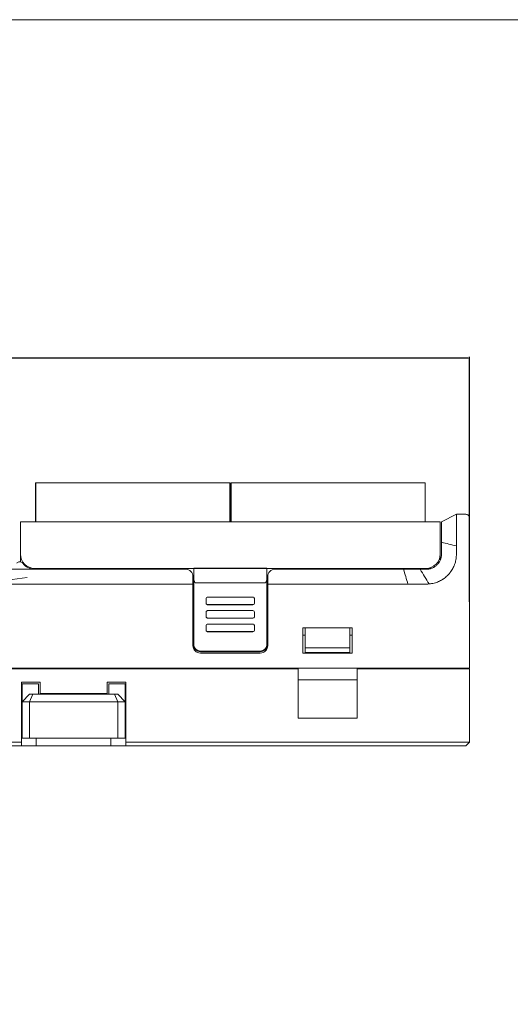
# Model space of a CAD drawing. Header units: millimetres. Extents: x -1114 to 1396, y -630 to 631.
# Tile 265 of 656: x -894 to -828, y 499 to 631. Entities that reach past the tile are written whole.
import ezdxf

# ---------------------------------------------------------------- set-up
doc = ezdxf.new("R2010")
doc.units = ezdxf.units.MM
doc.header["$MEASUREMENT"] = 0
doc.dimstyles.get("Standard").update_dxf_attribs({"dimtxt": 3.5, "dimasz": 0.18, "dimexe": 0.18, "dimexo": 0.0625, "dimgap": 0.09, "dimtad": 0, "dimtih": 1, "dimtoh": 1, "dimdec": 4, "dimzin": 0, "dimdsep": 46, "dimtxsty": 'Standard', "dimcen": 0.09, "dimadec": 0, "dimazin": 0, "dimtfac": 1, "dimtdec": 4, "dimtofl": 0, "dimtmove": 0, "dimatfit": 3, "dimfxl": 0, "dimtolj": 1, "dimtzin": 0, "dimarcsym": 0})

# ---------------------------------------------------------------- blocks, each defined once
blk = doc.blocks.new('*D1')
at = {"color": 0, "lineweight": -2}
for p, q in [((-995.89, 553.17), (-995.89, 585.64)), ((-995.71, 585.46), (-926.07, 585.46)), ((-834.07, 585.46), (-903.72, 585.46)), ((-833.89, 552.83), (-833.89, 585.64))]:
    blk.add_line(p, q, dxfattribs=at)
at = {"color": 0}
for points in [[(-995.71, 585.49), (-995.71, 585.43), (-995.89, 585.46)], [(-834.07, 585.43), (-834.07, 585.49), (-833.89, 585.46)]]:
    blk.add_solid(points, dxfattribs=at)
at = {"layer": 'Defpoints', "color": 0}
for p in [(-833.89, 585.46), (-995.89, 553.11), (-833.89, 552.77)]:
    blk.add_point(p, dxfattribs=at)
at = {"color": 0, "insert": (-914.89, 585.46), "char_height": 3.5, "attachment_point": 5}
blk.add_mtext('\\A1;162.0%%p1.0', dxfattribs=at)

msp = doc.modelspace()

# ---------------------------------------------------------------- linework, layer by layer
at = {"lineweight": 18}
for points, knots in [([(1038.9843, -629.7647), (1038.9843, -629.7647), (-1111.4882, -629.7647), (-1111.4882, -629.7647), (-1111.4882, -629.7647), (-1111.4882, -629.7647), (-1111.4882, 630.7883), (-1111.4882, 630.7883), (-1111.4882, 630.7883), (-1111.4882, 630.7883), (1038.9843, 630.7883), (1038.9843, 630.7883)], [0, 0, 0, 0, 0.33333333, 0.33333333, 0.33333333, 0.33333333, 0.66666667, 0.66666667, 0.66666667, 0.66666667, 1, 1, 1, 1]), ([(-835.6394, 561.569), (-835.6379, 561.6153), (-835.6376, 561.6614), (-835.6381, 561.7074), (-835.6381, 561.7074), (-835.6383, 561.7304), (-835.6389, 561.7533), (-835.6393, 561.7762), (-835.6393, 561.7762), (-835.6397, 561.7991), (-835.64, 561.8219), (-835.6404, 561.8447), (-835.6404, 561.8447), (-835.6416, 561.9359), (-835.6423, 562.0264), (-835.6425, 562.1163), (-835.6425, 562.1163), (-835.6427, 562.2061), (-835.6426, 562.2952), (-835.6423, 562.3836), (-835.6423, 562.3836), (-835.6422, 562.4278), (-835.642, 562.4718), (-835.6418, 562.5157), (-835.6418, 562.5157), (-835.6417, 562.5376), (-835.6416, 562.5595), (-835.6415, 562.5813), (-835.6415, 562.5813), (-835.6414, 562.603), (-835.6412, 562.6247), (-835.6411, 562.6462), (-835.6411, 562.6462), (-835.6407, 562.7322), (-835.6403, 562.8162), (-835.6401, 562.8981), (-835.6401, 562.8981), (-835.6398, 562.9801), (-835.6397, 563.0601), (-835.6398, 563.138), (-835.6398, 563.138), (-835.6399, 563.2159), (-835.6401, 563.2919), (-835.6405, 563.3657), (-835.6405, 563.3657), (-835.6407, 563.4026), (-835.6409, 563.4392), (-835.6411, 563.4748), (-835.6411, 563.4748), (-835.6414, 563.5105), (-835.6416, 563.5453), (-835.6419, 563.5794), (-835.6419, 563.5794), (-835.6424, 563.6476), (-835.643, 563.7126), (-835.6434, 563.7745), (-835.6434, 563.7745), (-835.6438, 563.8364), (-835.644, 563.8952), (-835.6439, 563.9509), (-835.6439, 563.9509), (-835.6438, 563.9787), (-835.6437, 564.0058), (-835.6434, 564.0321), (-835.6434, 564.0321), (-835.6433, 564.0452), (-835.6431, 564.0581), (-835.6429, 564.0709), (-835.6429, 564.0709), (-835.6427, 564.0836), (-835.6424, 564.0962), (-835.6422, 564.1085), (-835.6422, 564.1085), (-835.6414, 564.1578), (-835.641, 564.2031), (-835.641, 564.2445), (-835.641, 564.2445), (-835.6409, 564.2859), (-835.6411, 564.3235), (-835.6413, 564.3572), (-835.6413, 564.3572), (-835.6415, 564.3909), (-835.6417, 564.4208), (-835.6414, 564.4467), (-835.6414, 564.4467), (-835.6413, 564.4597), (-835.6411, 564.4717), (-835.6407, 564.4827), (-835.6407, 564.4827), (-835.6403, 564.4937), (-835.6398, 564.5037), (-835.639, 564.5126), (-835.639, 564.5126), (-835.6383, 564.5216), (-835.6373, 564.5294), (-835.636, 564.5362), (-835.636, 564.5362), (-835.6353, 564.5396), (-835.6346, 564.5428), (-835.6338, 564.5457), (-835.6338, 564.5457), (-835.6329, 564.5485), (-835.632, 564.5512), (-835.631, 564.5535)], [0, 0, 0, 0, 0.03846154, 0.03846154, 0.03846154, 0.03846154, 0.07692308, 0.07692308, 0.07692308, 0.07692308, 0.11538462, 0.11538462, 0.11538462, 0.11538462, 0.15384615, 0.15384615, 0.15384615, 0.15384615, 0.19230769, 0.19230769, 0.19230769, 0.19230769, 0.23076923, 0.23076923, 0.23076923, 0.23076923, 0.26923077, 0.26923077, 0.26923077, 0.26923077, 0.30769231, 0.30769231, 0.30769231, 0.30769231, 0.34615385, 0.34615385, 0.34615385, 0.34615385, 0.38461538, 0.38461538, 0.38461538, 0.38461538, 0.42307692, 0.42307692, 0.42307692, 0.42307692, 0.46153846, 0.46153846, 0.46153846, 0.46153846, 0.5, 0.5, 0.5, 0.5, 0.53846154, 0.53846154, 0.53846154, 0.53846154, 0.57692308, 0.57692308, 0.57692308, 0.57692308, 0.61538462, 0.61538462, 0.61538462, 0.61538462, 0.65384615, 0.65384615, 0.65384615, 0.65384615, 0.69230769, 0.69230769, 0.69230769, 0.69230769, 0.73076923, 0.73076923, 0.73076923, 0.73076923, 0.76923077, 0.76923077, 0.76923077, 0.76923077, 0.80769231, 0.80769231, 0.80769231, 0.80769231, 0.84615385, 0.84615385, 0.84615385, 0.84615385, 0.88461538, 0.88461538, 0.88461538, 0.88461538, 0.92307692, 0.92307692, 0.92307692, 0.92307692, 0.96153846, 0.96153846, 0.96153846, 0.96153846, 1, 1, 1, 1]), ([(-833.8944, 564.069), (-833.8944, 564.2016), (-833.9471, 564.3288), (-834.0409, 564.4226), (-834.0409, 564.4226), (-834.1346, 564.5163), (-834.2618, 564.569), (-834.3944, 564.569)], [0, 0, 0, 0, 0.5, 0.5, 0.5, 0.5, 1, 1, 1, 1]), ([(-837.6411, 561.3779), (-837.6411, 561.5408), (-837.6411, 561.7036), (-837.6411, 561.8641), (-837.6411, 561.8641), (-837.6411, 561.9042), (-837.6411, 561.9442), (-837.6411, 561.984), (-837.6411, 561.984), (-837.6411, 562.0238), (-837.6411, 562.0635), (-837.6411, 562.103), (-837.6411, 562.103), (-837.6411, 562.1228), (-837.6411, 562.1425), (-837.6411, 562.1622), (-837.6411, 562.1622), (-837.6411, 562.1818), (-837.6411, 562.2013), (-837.6411, 562.2206), (-837.6411, 562.2206), (-837.6411, 562.2592), (-837.6411, 562.2972), (-837.6411, 562.3345), (-837.6411, 562.3345), (-837.6411, 562.4093), (-837.6411, 562.4817), (-837.6411, 562.5517), (-837.6411, 562.5517), (-837.6411, 562.6218), (-837.6411, 562.6896), (-837.6411, 562.755), (-837.6411, 562.755), (-837.6411, 562.7714), (-837.6411, 562.7876), (-837.6411, 562.8037), (-837.6411, 562.8037), (-837.6411, 562.8198), (-837.6411, 562.8357), (-837.6411, 562.8514), (-837.6411, 562.8514), (-837.6411, 562.8829), (-837.6411, 562.9134), (-837.6411, 562.9431), (-837.6411, 562.9431), (-837.6411, 563.0023), (-837.6411, 563.058), (-837.6411, 563.11), (-837.6411, 563.11), (-837.6411, 563.1621), (-837.6411, 563.2106), (-837.6411, 563.2553), (-837.6411, 563.2553), (-837.6411, 563.2665), (-837.6411, 563.2775), (-837.6411, 563.2882), (-837.6411, 563.2882), (-837.6411, 563.2988), (-837.6411, 563.3092), (-837.6411, 563.3193), (-837.6411, 563.3193), (-837.6411, 563.3395), (-837.6411, 563.3585), (-837.6411, 563.3763), (-837.6411, 563.3763), (-837.6411, 563.412), (-837.6411, 563.443), (-837.6411, 563.4692), (-837.6411, 563.4692), (-837.6411, 563.4823), (-837.6411, 563.4943), (-837.6411, 563.5049), (-837.6411, 563.5049), (-837.6411, 563.5155), (-837.6411, 563.5246), (-837.6411, 563.5323), (-837.6411, 563.5323), (-837.6411, 563.5361), (-837.6411, 563.5396), (-837.6411, 563.5427), (-837.6411, 563.5427), (-837.6411, 563.5458), (-837.6411, 563.5486), (-837.6411, 563.5511), (-837.6411, 563.5511), (-837.6411, 563.5561), (-837.6411, 563.5598), (-837.6411, 563.5626), (-837.6411, 563.5626), (-837.6411, 563.5682), (-837.6411, 563.5699), (-837.6411, 563.57), (-837.6411, 563.57), (-837.6411, 563.57), (-837.6411, 563.5631), (-837.6411, 563.5657)], [0, 0, 0, 0, 0.04166667, 0.04166667, 0.04166667, 0.04166667, 0.08333333, 0.08333333, 0.08333333, 0.08333333, 0.125, 0.125, 0.125, 0.125, 0.16666667, 0.16666667, 0.16666667, 0.16666667, 0.20833333, 0.20833333, 0.20833333, 0.20833333, 0.25, 0.25, 0.25, 0.25, 0.29166667, 0.29166667, 0.29166667, 0.29166667, 0.33333333, 0.33333333, 0.33333333, 0.33333333, 0.375, 0.375, 0.375, 0.375, 0.41666667, 0.41666667, 0.41666667, 0.41666667, 0.45833333, 0.45833333, 0.45833333, 0.45833333, 0.5, 0.5, 0.5, 0.5, 0.54166667, 0.54166667, 0.54166667, 0.54166667, 0.58333333, 0.58333333, 0.58333333, 0.58333333, 0.625, 0.625, 0.625, 0.625, 0.66666667, 0.66666667, 0.66666667, 0.66666667, 0.70833333, 0.70833333, 0.70833333, 0.70833333, 0.75, 0.75, 0.75, 0.75, 0.79166667, 0.79166667, 0.79166667, 0.79166667, 0.83333333, 0.83333333, 0.83333333, 0.83333333, 0.875, 0.875, 0.875, 0.875, 0.91666667, 0.91666667, 0.91666667, 0.91666667, 0.95833333, 0.95833333, 0.95833333, 0.95833333, 1, 1, 1, 1]), ([(-835.6419, 560.3281), (-835.6437, 560.0927), (-835.6404, 559.8572), (-835.6401, 559.6218), (-835.6401, 559.6218), (-835.6398, 559.3864), (-835.6425, 559.151), (-835.6566, 558.9159)], [0, 0, 0, 0, 0.5, 0.5, 0.5, 0.5, 1, 1, 1, 1]), ([(-894.0191, 559.2188), (-894.0191, 558.7149), (-893.8189, 558.2316), (-893.4626, 557.8753), (-893.4626, 557.8753), (-893.1063, 557.519), (-892.623, 557.3188), (-892.1191, 557.3188)], [0, 0, 0, 0, 0.5, 0.5, 0.5, 0.5, 1, 1, 1, 1]), ([(-837.6411, 559.219), (-837.6411, 559.0869), (-837.654, 558.9571), (-837.6794, 558.8294), (-837.6794, 558.8294), (-837.6921, 558.7655), (-837.7079, 558.7022), (-837.7269, 558.6394), (-837.7269, 558.6394), (-837.7364, 558.608), (-837.7467, 558.5767), (-837.7579, 558.5456), (-837.7579, 558.5456), (-837.769, 558.5146), (-837.7808, 558.4839), (-837.7933, 558.4537), (-837.7933, 558.4537), (-837.8434, 558.3326), (-837.9048, 558.2178), (-837.9773, 558.1091), (-837.9773, 558.1091), (-837.9954, 558.082), (-838.0142, 558.0552), (-838.0338, 558.0288), (-838.0338, 558.0288), (-838.0436, 558.0156), (-838.0535, 558.0025), (-838.0636, 557.9895), (-838.0636, 557.9895), (-838.0738, 557.9765), (-838.0841, 557.9636), (-838.0945, 557.9509), (-838.0945, 557.9509), (-838.1363, 557.8999), (-838.1803, 557.8514), (-838.2264, 557.8053), (-838.2264, 557.8053), (-838.2724, 557.7592), (-838.3206, 557.7154), (-838.371, 557.6741), (-838.371, 557.6741), (-838.4213, 557.6327), (-838.4737, 557.5937), (-838.5283, 557.5571), (-838.5283, 557.5571), (-838.5556, 557.5389), (-838.5836, 557.5211), (-838.6118, 557.5042), (-838.6118, 557.5042), (-838.64, 557.4873), (-838.6685, 557.4711), (-838.6974, 557.4557), (-838.6974, 557.4557), (-838.7551, 557.4248), (-838.814, 557.3969), (-838.8741, 557.3719), (-838.8741, 557.3719), (-838.9342, 557.347), (-838.9955, 557.3249), (-839.0581, 557.3059), (-839.0581, 557.3059), (-839.0893, 557.2963), (-839.1209, 557.2876), (-839.1528, 557.2795), (-839.1528, 557.2795), (-839.1847, 557.2715), (-839.2169, 557.2642), (-839.2492, 557.2578), (-839.2492, 557.2578), (-839.2815, 557.2513), (-839.3139, 557.2457), (-839.3464, 557.2408), (-839.3464, 557.2408), (-839.3789, 557.236), (-839.4114, 557.232), (-839.4441, 557.2287), (-839.4441, 557.2287), (-839.5094, 557.2223), (-839.5751, 557.219), (-839.6411, 557.219)], [0, 0, 0, 0, 0.05, 0.05, 0.05, 0.05, 0.1, 0.1, 0.1, 0.1, 0.15, 0.15, 0.15, 0.15, 0.2, 0.2, 0.2, 0.2, 0.25, 0.25, 0.25, 0.25, 0.3, 0.3, 0.3, 0.3, 0.35, 0.35, 0.35, 0.35, 0.4, 0.4, 0.4, 0.4, 0.45, 0.45, 0.45, 0.45, 0.5, 0.5, 0.5, 0.5, 0.55, 0.55, 0.55, 0.55, 0.6, 0.6, 0.6, 0.6, 0.65, 0.65, 0.65, 0.65, 0.7, 0.7, 0.7, 0.7, 0.75, 0.75, 0.75, 0.75, 0.8, 0.8, 0.8, 0.8, 0.85, 0.85, 0.85, 0.85, 0.9, 0.9, 0.9, 0.9, 0.95, 0.95, 0.95, 0.95, 1, 1, 1, 1]), ([(-893.7191, 558.0188), (-893.8135, 558.1447), (-893.9617, 558.2188), (-894.1191, 558.2188), (-894.1191, 558.2188), (-894.2765, 558.2188), (-894.4247, 558.1447), (-894.5191, 558.0188)], [0, 0, 0, 0, 0.5, 0.5, 0.5, 0.5, 1, 1, 1, 1]), ([(-838.6172, 555.3522), (-838.4164, 555.4054), (-838.2222, 555.4735), (-838.0344, 555.5558), (-838.0344, 555.5558), (-837.8466, 555.6382), (-837.6652, 555.7349), (-837.4904, 555.8464), (-837.4904, 555.8464), (-837.4686, 555.8603), (-837.4468, 555.8745), (-837.4252, 555.8889), (-837.4252, 555.8889), (-837.4036, 555.9032), (-837.3822, 555.9178), (-837.3609, 555.9326), (-837.3609, 555.9326), (-837.3184, 555.962), (-837.2766, 555.9923), (-837.2355, 556.0232), (-837.2355, 556.0232), (-837.1532, 556.0852), (-837.0736, 556.15), (-836.9968, 556.2177), (-836.9968, 556.2177), (-836.843, 556.3531), (-836.7, 556.5), (-836.5678, 556.6587), (-836.5678, 556.6587), (-836.5348, 556.6983), (-836.5025, 556.7387), (-836.4708, 556.7799), (-836.4708, 556.7799), (-836.4392, 556.821), (-836.4084, 556.8627), (-836.3785, 556.9049), (-836.3785, 556.9049), (-836.3187, 556.9892), (-836.2625, 557.0753), (-836.2098, 557.1633), (-836.2098, 557.1633), (-836.157, 557.2513), (-836.1078, 557.3411), (-836.0622, 557.4328), (-836.0622, 557.4328), (-836.0165, 557.5245), (-835.9744, 557.618), (-835.9356, 557.7134), (-835.9356, 557.7134), (-835.9162, 557.761), (-835.8977, 557.8091), (-835.8801, 557.8577), (-835.8801, 557.8577), (-835.8624, 557.9063), (-835.8456, 557.9554), (-835.8298, 558.0048), (-835.8298, 558.0048), (-835.7982, 558.1036), (-835.7705, 558.2032), (-835.747, 558.3036), (-835.747, 558.3036), (-835.7234, 558.404), (-835.704, 558.5052), (-835.6889, 558.6073), (-835.6889, 558.6073), (-835.6737, 558.7093), (-835.6629, 558.8122), (-835.6566, 558.9159)], [0, 0, 0, 0, 0.05882353, 0.05882353, 0.05882353, 0.05882353, 0.11764706, 0.11764706, 0.11764706, 0.11764706, 0.17647059, 0.17647059, 0.17647059, 0.17647059, 0.23529412, 0.23529412, 0.23529412, 0.23529412, 0.29411765, 0.29411765, 0.29411765, 0.29411765, 0.35294118, 0.35294118, 0.35294118, 0.35294118, 0.41176471, 0.41176471, 0.41176471, 0.41176471, 0.47058824, 0.47058824, 0.47058824, 0.47058824, 0.52941176, 0.52941176, 0.52941176, 0.52941176, 0.58823529, 0.58823529, 0.58823529, 0.58823529, 0.64705882, 0.64705882, 0.64705882, 0.64705882, 0.70588235, 0.70588235, 0.70588235, 0.70588235, 0.76470588, 0.76470588, 0.76470588, 0.76470588, 0.82352941, 0.82352941, 0.82352941, 0.82352941, 0.88235294, 0.88235294, 0.88235294, 0.88235294, 0.94117647, 0.94117647, 0.94117647, 0.94117647, 1, 1, 1, 1]), ([(-893.1191, 557.2188), (-893.4524, 557.2188), (-893.7858, 557.2188), (-894.1191, 557.2188), (-894.1191, 557.2188), (-894.4524, 557.2188), (-894.7858, 557.2188), (-895.1191, 557.2188)], [0, 0, 0, 0, 0.5, 0.5, 0.5, 0.5, 1, 1, 1, 1]), ([(-859.9163, 557.219), (-860.1816, 557.219), (-860.4359, 557.1136), (-860.6234, 556.9261), (-860.6234, 556.9261), (-860.811, 556.7386), (-860.9163, 556.4842), (-860.9163, 556.219)], [0, 0, 0, 0, 0.5, 0.5, 0.5, 0.5, 1, 1, 1, 1]), ([(-842.7257, 557.219), (-842.607, 557.219), (-842.4883, 557.219), (-842.3696, 557.219), (-842.3696, 557.219), (-842.2427, 557.219), (-842.1157, 557.219), (-841.9888, 557.219), (-841.9888, 557.219), (-841.8619, 557.219), (-841.735, 557.219), (-841.6081, 557.219)], [0, 0, 0, 0, 0.33333333, 0.33333333, 0.33333333, 0.33333333, 0.66666667, 0.66666667, 0.66666667, 0.66666667, 1, 1, 1, 1]), ([(-841.6081, 557.219), (-841.5489, 557.219), (-841.4897, 557.219), (-841.4304, 557.219), (-841.4304, 557.219), (-841.3669, 557.219), (-841.3033, 557.219), (-841.2398, 557.219), (-841.2398, 557.219), (-841.1762, 557.219), (-841.1126, 557.219), (-841.0491, 557.219)], [0, 0, 0, 0, 0.33333333, 0.33333333, 0.33333333, 0.33333333, 0.66666667, 0.66666667, 0.66666667, 0.66666667, 1, 1, 1, 1]), ([(-841.0491, 557.219), (-840.9897, 557.219), (-840.9304, 557.219), (-840.871, 557.219), (-840.871, 557.219), (-840.8075, 557.219), (-840.744, 557.219), (-840.6805, 557.219), (-840.6805, 557.219), (-840.617, 557.219), (-840.5536, 557.219), (-840.4901, 557.219)], [0, 0, 0, 0, 0.33333333, 0.33333333, 0.33333333, 0.33333333, 0.66666667, 0.66666667, 0.66666667, 0.66666667, 1, 1, 1, 1]), ([(-893.1191, 555.219), (-893.4524, 555.219), (-893.7858, 555.219), (-894.1191, 555.219), (-894.1191, 555.219), (-894.4524, 555.219), (-894.7858, 555.219), (-895.1191, 555.219)], [0, 0, 0, 0, 0.5, 0.5, 0.5, 0.5, 1, 1, 1, 1]), ([(-870.8163, 555.9637), (-870.8157, 555.9336), (-870.8151, 555.9034), (-870.8129, 555.8733), (-870.8129, 555.8733), (-870.8108, 555.8445), (-870.8073, 555.8158), (-870.8026, 555.7872), (-870.8026, 555.7872), (-870.7981, 555.7597), (-870.7925, 555.7323), (-870.7855, 555.7052), (-870.7855, 555.7052), (-870.7788, 555.679), (-870.7708, 555.6532), (-870.7615, 555.6275), (-870.7615, 555.6275), (-870.7416, 555.5725), (-870.7155, 555.5186), (-870.6774, 555.4715), (-870.6774, 555.4715), (-870.6673, 555.459), (-870.6563, 555.447), (-870.6443, 555.436), (-870.6443, 555.436), (-870.6335, 555.4261), (-870.6217, 555.417), (-870.609, 555.4088), (-870.609, 555.4088), (-870.595, 555.3998), (-870.5797, 555.392), (-870.5633, 555.3874), (-870.5633, 555.3874), (-870.5482, 555.3832), (-870.5323, 555.3817), (-870.5163, 555.3803)], [0, 0, 0, 0, 0.11111111, 0.11111111, 0.11111111, 0.11111111, 0.22222222, 0.22222222, 0.22222222, 0.22222222, 0.33333333, 0.33333333, 0.33333333, 0.33333333, 0.44444444, 0.44444444, 0.44444444, 0.44444444, 0.55555556, 0.55555556, 0.55555556, 0.55555556, 0.66666667, 0.66666667, 0.66666667, 0.66666667, 0.77777778, 0.77777778, 0.77777778, 0.77777778, 0.88888889, 0.88888889, 0.88888889, 0.88888889, 1, 1, 1, 1]), ([(-861.3163, 555.3802), (-861.2995, 555.3802), (-861.2832, 555.3829), (-861.2675, 555.388), (-861.2675, 555.388), (-861.2518, 555.393), (-861.2374, 555.4001), (-861.2239, 555.4086), (-861.2239, 555.4086), (-861.2171, 555.4128), (-861.2106, 555.4174), (-861.2045, 555.4223), (-861.2045, 555.4223), (-861.1983, 555.4271), (-861.1924, 555.4321), (-861.1868, 555.4374), (-861.1868, 555.4374), (-861.1755, 555.4479), (-861.1652, 555.4591), (-861.1557, 555.4709), (-861.1557, 555.4709), (-861.1461, 555.4827), (-861.1373, 555.495), (-861.1293, 555.5075), (-861.1293, 555.5075), (-861.1212, 555.52), (-861.1138, 555.5328), (-861.107, 555.5458), (-861.107, 555.5458), (-861.0933, 555.5718), (-861.0817, 555.5986), (-861.0717, 555.626), (-861.0717, 555.626), (-861.0616, 555.6535), (-861.0534, 555.6812), (-861.0464, 555.709), (-861.0464, 555.709), (-861.0395, 555.7369), (-861.0339, 555.7649), (-861.0294, 555.7931), (-861.0294, 555.7931), (-861.0206, 555.8494), (-861.0163, 555.9063), (-861.0163, 555.9637)], [0, 0, 0, 0, 0.09090909, 0.09090909, 0.09090909, 0.09090909, 0.18181818, 0.18181818, 0.18181818, 0.18181818, 0.27272727, 0.27272727, 0.27272727, 0.27272727, 0.36363636, 0.36363636, 0.36363636, 0.36363636, 0.45454545, 0.45454545, 0.45454545, 0.45454545, 0.54545455, 0.54545455, 0.54545455, 0.54545455, 0.63636364, 0.63636364, 0.63636364, 0.63636364, 0.72727273, 0.72727273, 0.72727273, 0.72727273, 0.81818182, 0.81818182, 0.81818182, 0.81818182, 0.90909091, 0.90909091, 0.90909091, 0.90909091, 1, 1, 1, 1]), ([(-842.1378, 555.219), (-842.1378, 555.219), (-842.1378, 555.219), (-842.1378, 555.219), (-842.1378, 555.219), (-841.6658, 555.219), (-841.1956, 555.2189), (-840.7247, 555.2191)], [0, 0, 0, 0, 0.5, 0.5, 0.5, 0.5, 1, 1, 1, 1]), ([(-840.7247, 555.2191), (-840.7247, 555.2191), (-840.7246, 555.2191), (-840.7246, 555.2191), (-840.7246, 555.2191), (-840.4892, 555.2192), (-840.2537, 555.2184), (-840.0183, 555.2197)], [0, 0, 0, 0, 0.5, 0.5, 0.5, 0.5, 1, 1, 1, 1]), ([(-840.0183, 555.2197), (-840.0183, 555.2197), (-840.0183, 555.2197), (-840.0183, 555.2197), (-840.0183, 555.2197), (-839.7829, 555.2211), (-839.5471, 555.2117), (-839.3124, 555.232)], [0, 0, 0, 0, 0.5, 0.5, 0.5, 0.5, 1, 1, 1, 1]), ([(-839.3124, 555.232), (-839.3124, 555.232), (-839.3124, 555.232), (-839.3124, 555.232), (-839.3124, 555.232), (-839.0777, 555.2523), (-838.8448, 555.2919), (-838.6172, 555.3522)], [0, 0, 0, 0, 0.5, 0.5, 0.5, 0.5, 1, 1, 1, 1]), ([(-868.9625, 553.4723), (-869.0155, 553.4723), (-869.0664, 553.4512), (-869.1039, 553.4138), (-869.1039, 553.4138), (-869.1414, 553.3763), (-869.1625, 553.3255), (-869.1625, 553.2726)], [0, 0, 0, 0, 0.5, 0.5, 0.5, 0.5, 1, 1, 1, 1]), ([(-869.1625, 552.6734), (-869.1625, 552.6204), (-869.1414, 552.5696), (-869.1039, 552.5322), (-869.1039, 552.5322), (-869.0664, 552.4947), (-869.0155, 552.4737), (-868.9625, 552.4737)], [0, 0, 0, 0, 0.5, 0.5, 0.5, 0.5, 1, 1, 1, 1]), ([(-869.1625, 552.6567), (-869.1625, 552.6037), (-869.1414, 552.5529), (-869.1039, 552.5155), (-869.1039, 552.5155), (-869.0664, 552.478), (-869.0155, 552.457), (-868.9625, 552.457)], [0, 0, 0, 0, 0.5, 0.5, 0.5, 0.5, 1, 1, 1, 1]), ([(-862.6877, 553.2726), (-862.6877, 553.3255), (-862.7088, 553.3763), (-862.7463, 553.4138), (-862.7463, 553.4138), (-862.7838, 553.4512), (-862.8347, 553.4723), (-862.8877, 553.4723)], [0, 0, 0, 0, 0.5, 0.5, 0.5, 0.5, 1, 1, 1, 1]), ([(-862.8877, 552.4737), (-862.8347, 552.4737), (-862.7838, 552.4947), (-862.7463, 552.5322), (-862.7463, 552.5322), (-862.7088, 552.5696), (-862.6877, 552.6204), (-862.6877, 552.6734)], [0, 0, 0, 0, 0.5, 0.5, 0.5, 0.5, 1, 1, 1, 1]), ([(-868.9625, 551.6653), (-869.0155, 551.6653), (-869.0664, 551.6443), (-869.1039, 551.6068), (-869.1039, 551.6068), (-869.1414, 551.5694), (-869.1625, 551.5186), (-869.1625, 551.4656)], [0, 0, 0, 0, 0.5, 0.5, 0.5, 0.5, 1, 1, 1, 1]), ([(-862.6877, 551.4656), (-862.6877, 551.5186), (-862.7088, 551.5694), (-862.7463, 551.6068), (-862.7463, 551.6068), (-862.7838, 551.6443), (-862.8347, 551.6653), (-862.8877, 551.6653)], [0, 0, 0, 0, 0.5, 0.5, 0.5, 0.5, 1, 1, 1, 1]), ([(-869.1625, 550.8664), (-869.1625, 550.8135), (-869.1414, 550.7627), (-869.1039, 550.7252), (-869.1039, 550.7252), (-869.0664, 550.6877), (-869.0155, 550.6667), (-868.9625, 550.6667)], [0, 0, 0, 0, 0.5, 0.5, 0.5, 0.5, 1, 1, 1, 1]), ([(-869.1625, 550.8498), (-869.1625, 550.7968), (-869.1414, 550.746), (-869.1039, 550.7085), (-869.1039, 550.7085), (-869.0664, 550.6711), (-869.0155, 550.65), (-868.9625, 550.65)], [0, 0, 0, 0, 0.5, 0.5, 0.5, 0.5, 1, 1, 1, 1]), ([(-868.9625, 549.8584), (-869.0155, 549.8584), (-869.0664, 549.8373), (-869.1039, 549.7999), (-869.1039, 549.7999), (-869.1414, 549.7624), (-869.1625, 549.7116), (-869.1625, 549.6587)], [0, 0, 0, 0, 0.5, 0.5, 0.5, 0.5, 1, 1, 1, 1]), ([(-862.8877, 550.6667), (-862.8347, 550.6667), (-862.7838, 550.6877), (-862.7463, 550.7252), (-862.7463, 550.7252), (-862.7088, 550.7627), (-862.6877, 550.8135), (-862.6877, 550.8664)], [0, 0, 0, 0, 0.5, 0.5, 0.5, 0.5, 1, 1, 1, 1]), ([(-862.6877, 549.6587), (-862.6877, 549.7116), (-862.7088, 549.7624), (-862.7463, 549.7999), (-862.7463, 549.7999), (-862.7838, 549.8373), (-862.8347, 549.8584), (-862.8877, 549.8584)], [0, 0, 0, 0, 0.5, 0.5, 0.5, 0.5, 1, 1, 1, 1]), ([(-869.1625, 549.0595), (-869.1625, 549.0065), (-869.1414, 548.9557), (-869.1039, 548.9183), (-869.1039, 548.9183), (-869.0664, 548.8808), (-869.0155, 548.8598), (-868.9625, 548.8598)], [0, 0, 0, 0, 0.5, 0.5, 0.5, 0.5, 1, 1, 1, 1]), ([(-869.1625, 549.0428), (-869.1625, 548.9898), (-869.1414, 548.939), (-869.1039, 548.9016), (-869.1039, 548.9016), (-869.0664, 548.8641), (-869.0155, 548.8431), (-868.9625, 548.8431)], [0, 0, 0, 0, 0.5, 0.5, 0.5, 0.5, 1, 1, 1, 1]), ([(-862.8877, 548.8598), (-862.8347, 548.8598), (-862.7838, 548.8808), (-862.7463, 548.9183), (-862.7463, 548.9183), (-862.7088, 548.9557), (-862.6877, 549.0065), (-862.6877, 549.0595)], [0, 0, 0, 0, 0.5, 0.5, 0.5, 0.5, 1, 1, 1, 1]), ([(-869.9163, 546.2351), (-869.9758, 546.2351), (-870.0342, 546.241), (-870.0917, 546.2524), (-870.0917, 546.2524), (-870.1204, 546.2581), (-870.1489, 546.2652), (-870.1772, 546.2737), (-870.1772, 546.2737), (-870.2054, 546.2823), (-870.2335, 546.2923), (-870.2607, 546.3036), (-870.2607, 546.3036), (-870.3152, 546.3261), (-870.3669, 546.3537), (-870.4158, 546.3862), (-870.4158, 546.3862), (-870.428, 546.3944), (-870.4401, 546.4028), (-870.4519, 546.4116), (-870.4519, 546.4116), (-870.4638, 546.4204), (-870.4755, 546.4295), (-870.487, 546.4389), (-870.487, 546.4389), (-870.5099, 546.4577), (-870.5317, 546.4775), (-870.5525, 546.4982), (-870.5525, 546.4982), (-870.594, 546.5396), (-870.6313, 546.5848), (-870.6642, 546.6339), (-870.6642, 546.6339), (-870.6724, 546.6461), (-870.6804, 546.6587), (-870.688, 546.6714), (-870.688, 546.6714), (-870.6956, 546.684), (-870.7029, 546.6969), (-870.7098, 546.7098), (-870.7098, 546.7098), (-870.7237, 546.7358), (-870.7363, 546.7622), (-870.7475, 546.7892), (-870.7475, 546.7892), (-870.7588, 546.8163), (-870.7687, 546.8438), (-870.7772, 546.8719), (-870.7772, 546.8719), (-870.7815, 546.886), (-870.7855, 546.9002), (-870.7891, 546.9145), (-870.7891, 546.9145), (-870.7927, 546.9288), (-870.796, 546.9433), (-870.7989, 546.9578), (-870.7989, 546.9578), (-870.8105, 547.0159), (-870.8163, 547.0746), (-870.8163, 547.1339)], [0, 0, 0, 0, 0.06666667, 0.06666667, 0.06666667, 0.06666667, 0.13333333, 0.13333333, 0.13333333, 0.13333333, 0.2, 0.2, 0.2, 0.2, 0.26666667, 0.26666667, 0.26666667, 0.26666667, 0.33333333, 0.33333333, 0.33333333, 0.33333333, 0.4, 0.4, 0.4, 0.4, 0.46666667, 0.46666667, 0.46666667, 0.46666667, 0.53333333, 0.53333333, 0.53333333, 0.53333333, 0.6, 0.6, 0.6, 0.6, 0.66666667, 0.66666667, 0.66666667, 0.66666667, 0.73333333, 0.73333333, 0.73333333, 0.73333333, 0.8, 0.8, 0.8, 0.8, 0.86666667, 0.86666667, 0.86666667, 0.86666667, 0.93333333, 0.93333333, 0.93333333, 0.93333333, 1, 1, 1, 1]), ([(-861.0163, 547.1339), (-861.0163, 547.0746), (-861.0222, 547.0162), (-861.0336, 546.9588), (-861.0336, 546.9588), (-861.0393, 546.9301), (-861.0464, 546.9017), (-861.055, 546.8734), (-861.055, 546.8734), (-861.0635, 546.8452), (-861.0736, 546.8172), (-861.0848, 546.79), (-861.0848, 546.79), (-861.1074, 546.7356), (-861.135, 546.684), (-861.1676, 546.6351), (-861.1676, 546.6351), (-861.1758, 546.6229), (-861.1843, 546.6109), (-861.1931, 546.5991), (-861.1931, 546.5991), (-861.2018, 546.5872), (-861.211, 546.5755), (-861.2204, 546.564), (-861.2204, 546.564), (-861.2392, 546.5411), (-861.259, 546.5193), (-861.2797, 546.4986), (-861.2797, 546.4986), (-861.3212, 546.4572), (-861.3665, 546.42), (-861.4156, 546.3871), (-861.4156, 546.3871), (-861.4279, 546.3789), (-861.4404, 546.3709), (-861.4531, 546.3633), (-861.4531, 546.3633), (-861.4658, 546.3557), (-861.4787, 546.3484), (-861.4917, 546.3415), (-861.4917, 546.3415), (-861.5176, 546.3276), (-861.5441, 546.3151), (-861.5712, 546.3039), (-861.5712, 546.3039), (-861.5982, 546.2927), (-861.6258, 546.2828), (-861.654, 546.2742), (-861.654, 546.2742), (-861.668, 546.2699), (-861.6823, 546.266), (-861.6966, 546.2623), (-861.6966, 546.2623), (-861.7109, 546.2587), (-861.7255, 546.2555), (-861.74, 546.2526), (-861.74, 546.2526), (-861.7981, 546.241), (-861.8569, 546.2351), (-861.9163, 546.2351)], [0, 0, 0, 0, 0.06666667, 0.06666667, 0.06666667, 0.06666667, 0.13333333, 0.13333333, 0.13333333, 0.13333333, 0.2, 0.2, 0.2, 0.2, 0.26666667, 0.26666667, 0.26666667, 0.26666667, 0.33333333, 0.33333333, 0.33333333, 0.33333333, 0.4, 0.4, 0.4, 0.4, 0.46666667, 0.46666667, 0.46666667, 0.46666667, 0.53333333, 0.53333333, 0.53333333, 0.53333333, 0.6, 0.6, 0.6, 0.6, 0.66666667, 0.66666667, 0.66666667, 0.66666667, 0.73333333, 0.73333333, 0.73333333, 0.73333333, 0.8, 0.8, 0.8, 0.8, 0.86666667, 0.86666667, 0.86666667, 0.86666667, 0.93333333, 0.93333333, 0.93333333, 0.93333333, 1, 1, 1, 1]), ([(-870.8163, 547.0595), (-870.8163, 546.8211), (-870.7215, 546.5925), (-870.5527, 546.424), (-870.5527, 546.424), (-870.3839, 546.2554), (-870.155, 546.1607), (-869.9163, 546.1607)], [0, 0, 0, 0, 0.5, 0.5, 0.5, 0.5, 1, 1, 1, 1]), ([(-861.9163, 546.1607), (-861.6776, 546.1607), (-861.4487, 546.2554), (-861.2799, 546.424), (-861.2799, 546.424), (-861.1112, 546.5925), (-861.0163, 546.8211), (-861.0163, 547.0595)], [0, 0, 0, 0, 0.5, 0.5, 0.5, 0.5, 1, 1, 1, 1]), ([(-861.9163, 545.9773), (-861.6511, 545.9773), (-861.3968, 546.0827), (-861.2092, 546.2702), (-861.2092, 546.2702), (-861.0217, 546.4577), (-860.9163, 546.7121), (-860.9163, 546.9773)], [0, 0, 0, 0, 0.5, 0.5, 0.5, 0.5, 1, 1, 1, 1])]:
    msp.add_open_spline(points, degree=3, knots=knots, dxfattribs=at)
for points in [[(-891.9634, 568.7945), (-891.9634, 568.7945), (-891.9803, 568.7945), (-891.9803, 568.7945)], [(-891.9803, 568.7945), (-891.9803, 568.7945), (-891.9803, 563.5686), (-891.9803, 563.5686)], [(-891.4634, 568.7945), (-891.4634, 568.7945), (-891.9634, 568.7945), (-891.9634, 568.7945)], [(-891.9634, 568.7945), (-891.9634, 568.7945), (-891.9634, 563.5686), (-891.9634, 563.5686)], [(-866.4634, 568.7945), (-866.4634, 568.7945), (-891.4634, 568.7945), (-891.4634, 568.7945)], [(-866.4634, 568.7945), (-866.4634, 568.7945), (-865.9634, 568.7945), (-865.9634, 568.7945)], [(-865.9634, 568.7945), (-865.9634, 568.7945), (-865.9634, 563.5686), (-865.9634, 563.5686)], [(-865.9634, 563.5686), (-865.9634, 563.5686), (-865.9634, 568.7945), (-865.9634, 568.7945)], [(-865.8234, 568.7945), (-865.8234, 568.7945), (-865.8403, 568.7945), (-865.8403, 568.7945)], [(-865.8403, 568.7945), (-865.8403, 568.7945), (-865.8403, 563.5686), (-865.8403, 563.5686)], [(-865.3234, 568.7945), (-865.3234, 568.7945), (-865.8234, 568.7945), (-865.8234, 568.7945)], [(-865.8234, 568.7945), (-865.8234, 568.7945), (-865.8234, 563.5686), (-865.8234, 563.5686)], [(-852.8234, 568.7945), (-852.8234, 568.7945), (-865.3234, 568.7945), (-865.3234, 568.7945)], [(-840.3234, 568.7945), (-840.3234, 568.7945), (-852.8234, 568.7945), (-852.8234, 568.7945)], [(-839.8234, 568.7945), (-839.8234, 568.7945), (-840.3234, 568.7945), (-840.3234, 568.7945)], [(-839.8234, 568.7945), (-839.8234, 568.7945), (-839.8234, 563.5686), (-839.8234, 563.5686)], [(-839.8234, 563.5686), (-839.8234, 563.5686), (-839.8234, 568.7945), (-839.8234, 568.7945)], [(-835.6439, 564.5691), (-835.6439, 564.5691), (-837.6411, 563.5692), (-837.6411, 563.5692)], [(-835.6279, 564.5648), (-835.6279, 564.5648), (-837.6411, 563.5673), (-837.6411, 563.5673)], [(-834.3944, 564.569), (-834.3944, 564.569), (-835.6333, 564.569), (-835.6333, 564.569)], [(-835.6333, 564.569), (-835.6267, 564.569), (-835.6265, 564.5639), (-835.6309, 564.5537)], [(-835.6327, 564.569), (-835.6327, 564.569), (-835.0135, 564.569), (-835.0135, 564.569)], [(-835.0135, 564.569), (-835.0135, 564.569), (-834.3944, 564.569), (-834.3944, 564.569)], [(-894.0191, 563.5688), (-894.0191, 563.5688), (-837.8136, 563.5688), (-837.8136, 563.5688)], [(-894.0191, 561.5688), (-894.0191, 561.5688), (-894.0191, 563.5688), (-894.0191, 563.5688)], [(-837.8136, 563.5688), (-837.8136, 563.5688), (-894.0191, 563.5688), (-894.0191, 563.5688)], [(-837.8136, 563.5688), (-837.8136, 563.5688), (-837.8136, 561.5688), (-837.8136, 561.5688)], [(-833.8944, 564.069), (-833.8944, 564.069), (-833.8944, 561.569), (-833.8944, 561.569)], [(-894.0191, 559.2188), (-894.0191, 559.2188), (-894.0191, 561.5688), (-894.0191, 561.5688)], [(-837.8136, 561.5688), (-837.8136, 561.5688), (-837.8136, 559.2188), (-837.8136, 559.2188)], [(-837.6411, 560.8189), (-837.6411, 561.0053), (-837.6411, 561.1916), (-837.6411, 561.3779)], [(-837.6411, 559.7015), (-837.6411, 560.074), (-837.6411, 560.4465), (-837.6411, 560.8189)], [(-835.6419, 560.3281), (-836.3083, 560.4917), (-836.9747, 560.6553), (-837.6411, 560.8189)], [(-835.6394, 561.569), (-835.6455, 561.3908), (-835.6384, 561.2125), (-835.64, 561.0343)], [(-835.64, 561.0343), (-835.6422, 560.7989), (-835.6401, 560.5635), (-835.6419, 560.3281)], [(-833.8944, 561.569), (-833.8944, 561.569), (-833.8944, 543.9744), (-833.8944, 543.9744)], [(-833.8944, 561.569), (-833.8944, 561.569), (-833.8944, 543.9744), (-833.8944, 543.9744)], [(-894.0191, 559.2188), (-894.0191, 559.2188), (-894.0191, 558.2086), (-894.0191, 558.2086)], [(-839.7136, 557.3188), (-838.6642, 557.3188), (-837.8136, 558.1695), (-837.8136, 559.2188)], [(-837.8136, 558.4492), (-837.8136, 558.4492), (-837.8136, 559.2188), (-837.8136, 559.2188)], [(-837.6411, 559.7015), (-837.6411, 559.5407), (-837.6411, 559.3798), (-837.6411, 559.219)], [(-893.7191, 558.0188), (-893.347, 557.5227), (-892.7658, 557.2272), (-892.1457, 557.219)], [(-893.1191, 557.219), (-893.1191, 557.219), (-892.1457, 557.219), (-892.1457, 557.219)], [(-892.1457, 557.219), (-892.1369, 557.2189), (-892.128, 557.2188), (-892.1191, 557.2188)], [(-892.1191, 557.2188), (-892.1191, 557.2188), (-892.1191, 557.3188), (-892.1191, 557.3188)], [(-870.8163, 557.3188), (-870.8163, 557.3188), (-892.1191, 557.3188), (-892.1191, 557.3188)], [(-891.1191, 557.2188), (-891.1191, 557.2188), (-892.1191, 557.2188), (-892.1191, 557.2188)], [(-892.1139, 557.2189), (-892.1139, 557.2189), (-892.1139, 557.3189), (-892.1139, 557.3189)], [(-891.9803, 557.3189), (-891.9803, 557.3189), (-891.9803, 557.219), (-891.9803, 557.219)], [(-891.9634, 557.3189), (-891.9634, 557.3189), (-891.9634, 557.219), (-891.9634, 557.219)], [(-891.6191, 557.3188), (-891.6191, 557.3188), (-891.6191, 557.2188), (-891.6191, 557.2188)], [(-891.1191, 557.219), (-891.1191, 557.219), (-871.9163, 557.219), (-871.9163, 557.219)], [(-885.6191, 557.3188), (-885.6191, 557.3188), (-885.6191, 557.219), (-885.6191, 557.219)], [(-883.6191, 557.3188), (-883.6191, 557.3188), (-883.6191, 557.219), (-883.6191, 557.219)], [(-877.4163, 557.219), (-877.4163, 557.219), (-877.4163, 557.3188), (-877.4163, 557.3188)], [(-870.9163, 556.219), (-870.9163, 556.7713), (-871.364, 557.219), (-871.9163, 557.219)], [(-870.8163, 557.326), (-870.8163, 557.326), (-870.8163, 557.3712), (-870.8163, 557.3712)], [(-861.0163, 557.3712), (-861.0163, 557.3712), (-870.8163, 557.3712), (-870.8163, 557.3712)], [(-870.8163, 557.3249), (-870.8163, 556.8711), (-870.8163, 556.4174), (-870.8163, 555.9637)], [(-861.0163, 557.3247), (-864.283, 557.3248), (-867.5497, 557.3248), (-870.8163, 557.3249)], [(-861.0163, 557.3712), (-861.0163, 557.3712), (-861.0163, 557.3258), (-861.0163, 557.3258)], [(-861.0163, 555.9637), (-861.0163, 556.4173), (-861.0163, 556.871), (-861.0163, 557.3247)], [(-839.7136, 557.3188), (-839.7136, 557.3188), (-861.0163, 557.3188), (-861.0163, 557.3188)], [(-859.9163, 557.219), (-859.9163, 557.219), (-842.7256, 557.219), (-842.7256, 557.219)], [(-854.4163, 557.3188), (-854.4163, 557.3188), (-854.4163, 557.219), (-854.4163, 557.219)], [(-848.2136, 557.3188), (-848.2136, 557.3188), (-848.2136, 557.219), (-848.2136, 557.219)], [(-846.2135, 557.3188), (-846.2135, 557.3188), (-846.2135, 557.219), (-846.2135, 557.219)], [(-842.7256, 557.219), (-842.5297, 556.5523), (-842.3337, 555.8857), (-842.1378, 555.219)], [(-840.4901, 557.2191), (-840.0975, 556.5568), (-839.7049, 555.8944), (-839.3124, 555.232)], [(-840.4901, 557.219), (-840.3037, 557.219), (-840.1174, 557.219), (-839.9311, 557.219)], [(-840.2139, 557.3188), (-840.2139, 557.3188), (-840.2139, 557.219), (-840.2139, 557.219)], [(-839.9311, 557.219), (-839.8344, 557.219), (-839.7378, 557.219), (-839.6411, 557.219)], [(-839.8234, 557.3189), (-839.8234, 557.3189), (-839.8234, 557.219), (-839.8234, 557.219)], [(-839.8234, 557.219), (-839.8234, 557.219), (-839.8234, 557.3189), (-839.8234, 557.3189)], [(-839.7139, 557.219), (-839.7139, 557.219), (-839.7139, 557.3188), (-839.7139, 557.3188)], [(-893.1191, 556.0827), (-893.1191, 556.0827), (-895.1191, 555.8312), (-895.1191, 555.8312)], [(-893.1191, 555.219), (-893.1191, 555.219), (-870.9163, 555.219), (-870.9163, 555.219)], [(-870.9214, 556.3188), (-870.9214, 556.3188), (-870.8163, 556.3188), (-870.8163, 556.3188)], [(-870.9163, 556.219), (-870.9163, 556.219), (-870.9163, 555.219), (-870.9163, 555.219)], [(-870.9163, 555.8188), (-870.9163, 555.8188), (-870.8162, 555.8188), (-870.8162, 555.8188)], [(-870.9163, 546.9773), (-870.9163, 546.9773), (-870.9163, 555.219), (-870.9163, 555.219)], [(-870.8163, 547.1339), (-870.8163, 547.1339), (-870.8163, 555.9637), (-870.8163, 555.9637)], [(-870.8163, 547.1341), (-870.8163, 547.1341), (-870.8163, 555.957), (-870.8163, 555.957)], [(-861.3163, 555.3802), (-861.3163, 555.3802), (-870.5163, 555.3803), (-870.5163, 555.3803)], [(-861.0163, 556.3188), (-861.0163, 556.3188), (-860.9112, 556.3188), (-860.9112, 556.3188)], [(-861.0163, 555.9637), (-861.0163, 555.9637), (-861.0163, 547.1339), (-861.0163, 547.1339)], [(-861.0163, 555.9567), (-861.0163, 555.9567), (-861.0163, 547.1341), (-861.0163, 547.1341)], [(-861.0163, 555.8188), (-861.0163, 555.8188), (-860.9163, 555.8188), (-860.9163, 555.8188)], [(-860.9948, 555.8186), (-860.9948, 555.8186), (-860.9948, 556.3188), (-860.9948, 556.3188)], [(-860.9163, 555.219), (-860.9163, 555.219), (-860.9163, 556.219), (-860.9163, 556.219)], [(-860.9163, 555.219), (-860.9163, 555.219), (-860.9163, 546.9773), (-860.9163, 546.9773)], [(-860.9163, 555.219), (-860.9163, 555.219), (-842.1378, 555.219), (-842.1378, 555.219)], [(-869.1625, 553.2726), (-869.1625, 553.2726), (-869.1625, 552.6734), (-869.1625, 552.6734)], [(-869.1625, 552.6734), (-869.1625, 552.6734), (-869.1625, 552.6567), (-869.1625, 552.6567)], [(-862.8877, 553.4723), (-862.8877, 553.4723), (-868.9625, 553.4723), (-868.9625, 553.4723)], [(-868.9625, 552.4737), (-868.9625, 552.4737), (-862.8877, 552.4737), (-862.8877, 552.4737)], [(-862.8877, 552.457), (-862.8877, 552.457), (-868.9625, 552.457), (-868.9625, 552.457)], [(-862.8877, 552.457), (-862.7773, 552.457), (-862.6877, 552.5464), (-862.6877, 552.6567)], [(-862.6877, 552.6734), (-862.6877, 552.6734), (-862.6877, 553.2726), (-862.6877, 553.2726)], [(-862.6877, 552.6756), (-862.6877, 552.6756), (-862.6877, 552.6567), (-862.6877, 552.6567)], [(-862.6877, 552.6734), (-862.6877, 552.6734), (-862.6877, 552.6567), (-862.6877, 552.6567)], [(-869.1625, 551.4656), (-869.1625, 551.4656), (-869.1625, 550.8664), (-869.1625, 550.8664)], [(-862.8877, 551.6653), (-862.8877, 551.6653), (-868.9625, 551.6653), (-868.9625, 551.6653)], [(-862.6877, 550.8664), (-862.6877, 550.8664), (-862.6877, 551.4656), (-862.6877, 551.4656)], [(-869.1625, 550.8498), (-869.1625, 550.8498), (-869.1625, 550.8664), (-869.1625, 550.8664)], [(-869.1625, 550.8664), (-869.1625, 550.8664), (-869.1625, 550.8498), (-869.1625, 550.8498)], [(-868.9625, 550.6667), (-868.9625, 550.6667), (-862.8877, 550.6667), (-862.8877, 550.6667)], [(-862.8877, 550.65), (-862.8877, 550.65), (-868.9625, 550.65), (-868.9625, 550.65)], [(-862.8877, 549.8584), (-862.8877, 549.8584), (-868.9625, 549.8584), (-868.9625, 549.8584)], [(-862.8877, 550.65), (-862.7773, 550.65), (-862.6877, 550.7395), (-862.6877, 550.8498)], [(-862.6877, 550.8686), (-862.6877, 550.8686), (-862.6877, 550.8498), (-862.6877, 550.8498)], [(-862.6877, 550.8664), (-862.6877, 550.8664), (-862.6877, 550.8498), (-862.6877, 550.8498)], [(-869.1625, 549.6587), (-869.1625, 549.6587), (-869.1625, 549.0595), (-869.1625, 549.0595)], [(-869.1625, 549.0428), (-869.1625, 549.0428), (-869.1625, 549.0595), (-869.1625, 549.0595)], [(-869.1625, 549.0595), (-869.1625, 549.0595), (-869.1625, 549.0428), (-869.1625, 549.0428)], [(-868.9625, 548.8598), (-868.9625, 548.8598), (-862.8877, 548.8598), (-862.8877, 548.8598)], [(-862.8877, 548.8431), (-862.8877, 548.8431), (-868.9625, 548.8431), (-868.9625, 548.8431)], [(-862.8877, 548.8431), (-862.7773, 548.8431), (-862.6877, 548.9325), (-862.6877, 549.0428)], [(-862.6877, 549.0595), (-862.6877, 549.0595), (-862.6877, 549.6587), (-862.6877, 549.6587)], [(-862.6877, 549.0617), (-862.6877, 549.0617), (-862.6877, 549.0428), (-862.6877, 549.0428)], [(-862.6877, 549.0595), (-862.6877, 549.0595), (-862.6877, 549.0428), (-862.6877, 549.0428)], [(-856.1944, 545.9744), (-856.1944, 545.9744), (-856.1944, 549.3744), (-856.1944, 549.3744)], [(-856.1944, 549.3744), (-856.1944, 549.3744), (-849.5944, 549.3744), (-849.5944, 549.3744)], [(-855.8944, 548.762), (-855.8944, 548.762), (-855.8944, 549.3744), (-855.8944, 549.3744)], [(-855.8944, 548.762), (-855.8944, 548.762), (-855.8944, 546.6744), (-855.8944, 546.6744)], [(-849.8944, 549.3744), (-849.8944, 549.3744), (-849.8944, 548.762), (-849.8944, 548.762)], [(-849.8944, 546.6744), (-849.8944, 546.6744), (-849.8944, 548.762), (-849.8944, 548.762)], [(-849.5944, 549.3744), (-849.5944, 549.3744), (-849.5944, 545.9744), (-849.5944, 545.9744)], [(-870.8163, 547.0595), (-870.8163, 547.0595), (-870.8163, 547.1339), (-870.8163, 547.1339)], [(-870.8162, 547.1344), (-870.8079, 546.644), (-870.4075, 546.2508), (-869.9163, 546.2508)], [(-861.9163, 546.2508), (-861.4252, 546.2508), (-861.0248, 546.644), (-861.0165, 547.1344)], [(-861.0163, 547.1339), (-861.0163, 547.1339), (-861.0163, 547.0595), (-861.0163, 547.0595)], [(-861.0163, 547.1339), (-861.0163, 547.1339), (-861.0163, 547.0595), (-861.0163, 547.0595)], [(-855.8944, 548.3744), (-855.8944, 548.3744), (-856.1944, 548.3744), (-856.1944, 548.3744)], [(-849.5942, 548.3744), (-849.5942, 548.3744), (-849.8944, 548.3744), (-849.8944, 548.3744)], [(-870.9163, 546.9773), (-870.9163, 546.425), (-870.4686, 545.9773), (-869.9163, 545.9773)], [(-870.8163, 546.5414), (-870.8163, 546.5414), (-870.8163, 547.0595), (-870.8163, 547.0595)], [(-861.9163, 546.2508), (-861.9163, 546.2508), (-869.9163, 546.2508), (-869.9163, 546.2508)], [(-869.9163, 546.1607), (-869.9163, 546.1607), (-861.9163, 546.1607), (-861.9163, 546.1607)], [(-861.9163, 545.9773), (-861.9163, 545.9773), (-869.9163, 545.9773), (-869.9163, 545.9773)], [(-861.0163, 546.5414), (-861.0163, 546.5414), (-861.0163, 547.0595), (-861.0163, 547.0595)], [(-849.5944, 545.9744), (-849.5944, 545.9744), (-856.1944, 545.9744), (-856.1944, 545.9744)], [(-855.8944, 546.6744), (-855.8944, 546.6744), (-849.8944, 546.6744), (-849.8944, 546.6744)], [(-855.8944, 546.0744), (-855.8944, 546.0744), (-855.8944, 546.6744), (-855.8944, 546.6744)], [(-849.8944, 546.0744), (-849.8944, 546.0744), (-855.8944, 546.0744), (-855.8944, 546.0744)], [(-849.8944, 546.6744), (-849.8944, 546.6744), (-849.8944, 546.0744), (-849.8944, 546.0744)], [(-990.3944, 543.9744), (-990.3944, 543.9744), (-834.3944, 543.9744), (-834.3944, 543.9744)], [(-906.4444, 543.8744), (-906.4444, 543.8744), (-856.8444, 543.8744), (-856.8444, 543.8744)], [(-872.9163, 543.8744), (-872.9163, 543.8744), (-872.9163, 543.9744), (-872.9163, 543.9744)], [(-872.4163, 543.9744), (-872.4163, 543.9744), (-872.4163, 543.8744), (-872.4163, 543.8744)], [(-870.9379, 543.9744), (-870.9379, 543.9744), (-870.9379, 543.8744), (-870.9379, 543.8744)], [(-870.8163, 543.8743), (-870.8163, 543.8743), (-870.8163, 543.9743), (-870.8163, 543.9743)], [(-868.9163, 543.8743), (-868.9163, 543.8743), (-868.9163, 543.9743), (-868.9163, 543.9743)], [(-862.9163, 543.9743), (-862.9163, 543.9743), (-862.9163, 543.8743), (-862.9163, 543.8743)], [(-861.0163, 543.8743), (-861.0163, 543.8743), (-861.0163, 543.9743), (-861.0163, 543.9743)], [(-860.8948, 543.9744), (-860.8948, 543.9744), (-860.8948, 543.8744), (-860.8948, 543.8744)], [(-859.4163, 543.9744), (-859.4163, 543.9744), (-859.4163, 543.8744), (-859.4163, 543.8744)], [(-858.9163, 543.8744), (-858.9163, 543.8744), (-858.9163, 543.9744), (-858.9163, 543.9744)], [(-856.8444, 543.8744), (-856.8444, 543.8744), (-856.8444, 537.2758), (-856.8444, 537.2758)], [(-848.9444, 543.8744), (-848.9444, 543.8744), (-834.3944, 543.8744), (-834.3944, 543.8744)], [(-848.9444, 537.2758), (-848.9444, 537.2758), (-848.9444, 543.8744), (-848.9444, 543.8744)], [(-835.6944, 543.9744), (-835.6944, 543.9744), (-835.6944, 543.8744), (-835.6944, 543.8744)], [(-833.8944, 543.9744), (-833.8944, 543.9744), (-834.3944, 543.9744), (-834.3944, 543.9744)], [(-834.3944, 543.8744), (-834.3944, 543.8744), (-833.8944, 543.8744), (-833.8944, 543.8744)], [(-833.8944, 543.8744), (-833.8944, 543.8744), (-833.8944, 534.069), (-833.8944, 534.069)], [(-833.8944, 543.8744), (-833.8944, 543.8744), (-833.8944, 534.069), (-833.8944, 534.069)], [(-893.8944, 534.069), (-893.8944, 534.069), (-893.8944, 542.069), (-893.8944, 542.069)], [(-891.3944, 542.069), (-891.3944, 542.069), (-893.8944, 542.069), (-893.8944, 542.069)], [(-893.7944, 541.869), (-893.7944, 541.869), (-893.7944, 539.469), (-893.7944, 539.469)], [(-891.5944, 541.869), (-891.5944, 541.869), (-893.7944, 541.869), (-893.7944, 541.869)], [(-891.5944, 541.869), (-891.5944, 541.869), (-891.5944, 540.469), (-891.5944, 540.469)], [(-891.3944, 542.069), (-891.3944, 542.069), (-891.3944, 540.569), (-891.3944, 540.569)], [(-882.3944, 542.069), (-882.3944, 542.069), (-882.3944, 540.569), (-882.3944, 540.569)], [(-879.8944, 542.069), (-879.8944, 542.069), (-882.3944, 542.069), (-882.3944, 542.069)], [(-882.1944, 541.869), (-882.1944, 541.869), (-882.1944, 540.469), (-882.1944, 540.469)], [(-882.1944, 541.869), (-882.1944, 541.869), (-879.9944, 541.869), (-879.9944, 541.869)], [(-879.9944, 541.869), (-879.9944, 541.869), (-879.9944, 539.469), (-879.9944, 539.469)], [(-879.8944, 542.069), (-879.8944, 542.069), (-879.8944, 534.069), (-879.8944, 534.069)], [(-856.8444, 542.4187), (-856.8444, 542.4187), (-848.9444, 542.4187), (-848.9444, 542.4187)], [(-891.3944, 540.569), (-891.3944, 540.569), (-882.3944, 540.569), (-882.3944, 540.569)], [(-888.2944, 540.569), (-888.2944, 540.569), (-888.2944, 540.469), (-888.2944, 540.469)], [(-885.4944, 540.469), (-885.4944, 540.469), (-885.4944, 540.569), (-885.4944, 540.569)], [(-893.7944, 539.469), (-893.7944, 539.469), (-892.7944, 540.469), (-892.7944, 540.469)], [(-893.7944, 534.569), (-893.7944, 534.569), (-893.7944, 539.469), (-893.7944, 539.469)], [(-892.7944, 539.469), (-892.7944, 539.469), (-893.7944, 539.469), (-893.7944, 539.469)], [(-892.7944, 539.469), (-892.7944, 539.469), (-892.3802, 540.469), (-892.3802, 540.469)], [(-892.7944, 540.469), (-892.7944, 540.469), (-892.3802, 540.469), (-892.3802, 540.469)], [(-880.9944, 539.469), (-880.9944, 539.469), (-892.7944, 539.469), (-892.7944, 539.469)], [(-892.7944, 534.569), (-892.7944, 534.569), (-892.7944, 539.469), (-892.7944, 539.469)], [(-892.3802, 540.469), (-892.3802, 540.469), (-881.4086, 540.469), (-881.4086, 540.469)], [(-881.4086, 540.469), (-881.4086, 540.469), (-880.9944, 540.469), (-880.9944, 540.469)], [(-880.9944, 539.469), (-880.9944, 539.469), (-881.4086, 540.469), (-881.4086, 540.469)], [(-879.9944, 539.469), (-879.9944, 539.469), (-880.9944, 540.469), (-880.9944, 540.469)], [(-879.9944, 539.469), (-879.9944, 539.469), (-880.9944, 539.469), (-880.9944, 539.469)], [(-880.9944, 539.469), (-880.9944, 539.469), (-880.9944, 534.569), (-880.9944, 534.569)], [(-879.9944, 534.569), (-879.9944, 534.569), (-879.9944, 539.469), (-879.9944, 539.469)], [(-893.7944, 539.069), (-893.7944, 539.069), (-893.8944, 539.069), (-893.8944, 539.069)], [(-879.8944, 539.069), (-879.8944, 539.069), (-879.9944, 539.069), (-879.9944, 539.069)], [(-848.9444, 537.2758), (-848.9444, 537.2758), (-856.8444, 537.2758), (-856.8444, 537.2758)], [(-954.7944, 534.069), (-954.7944, 534.069), (-893.8944, 534.069), (-893.8944, 534.069)], [(-893.8944, 534.069), (-893.8944, 534.069), (-893.8944, 533.569), (-893.8944, 533.569)], [(-893.7944, 534.569), (-893.7944, 534.569), (-892.7944, 534.569), (-892.7944, 534.569)], [(-892.7944, 534.569), (-892.7944, 534.569), (-880.9944, 534.569), (-880.9944, 534.569)], [(-891.8944, 533.569), (-891.8944, 533.569), (-891.8944, 534.5691), (-891.8944, 534.5691)], [(-881.8944, 534.5691), (-881.8944, 534.5691), (-881.8944, 533.569), (-881.8944, 533.569)], [(-880.9944, 534.569), (-880.9944, 534.569), (-879.9944, 534.569), (-879.9944, 534.569)], [(-879.8944, 533.569), (-879.8944, 533.569), (-879.8944, 534.069), (-879.8944, 534.069)], [(-879.8944, 534.069), (-879.8944, 534.069), (-834.3944, 534.069), (-834.3944, 534.069)], [(-834.3944, 533.569), (-834.3944, 533.569), (-833.8944, 534.069), (-833.8944, 534.069)], [(-833.8944, 534.069), (-833.8944, 534.069), (-834.3944, 534.069), (-834.3944, 534.069)], [(-893.8944, 533.569), (-893.8944, 533.569), (-954.7944, 533.569), (-954.7944, 533.569)], [(-891.8944, 533.569), (-891.8944, 533.569), (-893.8944, 533.569), (-893.8944, 533.569)], [(-891.8951, 533.569), (-891.8951, 533.569), (-881.8953, 533.569), (-881.8953, 533.569)], [(-879.8944, 533.569), (-879.8944, 533.569), (-881.8944, 533.569), (-881.8944, 533.569)], [(-834.3944, 533.569), (-834.3944, 533.569), (-879.8944, 533.569), (-879.8944, 533.569)]]:
    msp.add_open_spline(points, degree=3, dxfattribs=at)

# ---------------------------------------------------------------- dimensions: what is measured, and where the dimension line sits
at = {"color": 1}
dim = msp.add_linear_dim(base=(-833.8944, 585.4568), p1=(-995.8944, 553.1103), p2=(-833.8944, 552.7717), dimstyle='Standard', override={"dimdec": 1, "dimtxsty": 'Standard', "dimtol": 1, "dimtp": 1, "dimtm": 1, "dimtdec": 1}, dxfattribs=at)
dim.commit()
dim.dimension.update_dxf_attribs({"geometry": '*D1', "text_midpoint": (-914.8944, 585.4568)})

doc.saveas('drawing.dxf')
